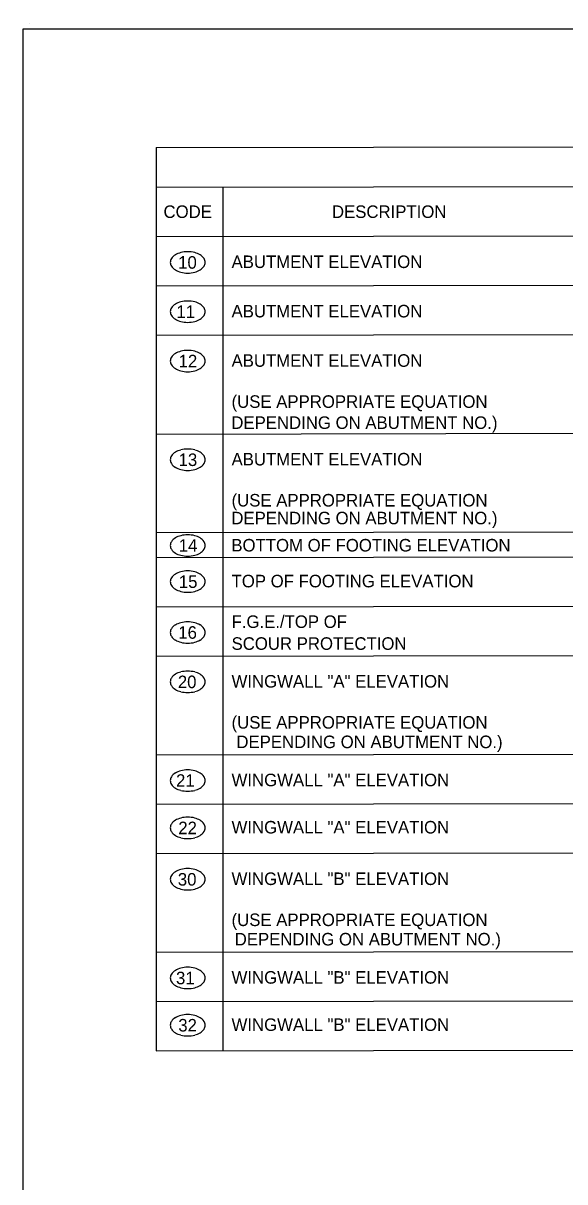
# Model space of a CAD drawing. Extents: x 179 to 454, y -271 to 54.
# Drawn here: x 396.51 to 401.32, y -76.97 to -66.7 of the extents above; entities that cross this region are included whole.
import ezdxf

# ---------------------------------------------------------------- set-up
doc = ezdxf.new("R2010")
doc.units = 0
for name, color, linetype in [('Level 1', 7, 'Continuous'), ('Level 2', 7, 'Continuous'), ('Level 3', 7, 'Continuous'), ('Level 9', 7, 'Continuous')]:
    doc.layers.add(name, color=color, linetype=linetype)

msp = doc.modelspace()

# ---------------------------------------------------------------- linework, layer by layer
at = {"layer": 'Level 1'}
msp.add_lwpolyline([(428.013, -87.25), (396.513, -87.25), (396.513, -66.75), (428.013, -66.75), (428.013, -87.25)], dxfattribs=at)
at = {"layer": 'Level 2'}
msp.add_line((396.566, -66.698), (396.566, -66.698), dxfattribs=at)
at = {"layer": 'Level 3'}
for centre, radius, start, end in [((397.954, -68.9), 0.172, 104.2049, 121.4296), ((397.974, -68.978), 0.253, 90, 104.2049), ((397.974, -68.978), 0.253, 75.7951, 90), ((397.994, -68.9), 0.172, 58.5704, 75.7951), ((397.879, -68.82), 0.0597, 145.8704, 180), ((397.879, -68.82), 0.0597, 180, 214.1296), ((397.924, -68.851), 0.115, 121.4296, 145.8704), ((398.024, -68.851), 0.115, 34.1296, 58.5704), ((398.069, -68.82), 0.0597, 0, 34.1296), ((398.069, -68.82), 0.0597, 325.8704, 0), ((397.924, -68.789), 0.115, 214.1296, 238.5704), ((397.954, -68.74), 0.172, 238.5704, 255.7951), ((397.974, -68.662), 0.253, 255.7951, 270), ((397.974, -68.662), 0.253, 270, 284.2049), ((397.994, -68.74), 0.172, 284.2049, 301.4296), ((398.024, -68.789), 0.115, 301.4296, 325.8704), ((397.879, -69.257), 0.0597, 145.8704, 180), ((397.879, -69.257), 0.0597, 180, 214.1296), ((397.924, -69.288), 0.115, 121.4296, 145.8704), ((397.954, -69.337), 0.172, 104.2049, 121.4296), ((397.974, -69.416), 0.253, 90, 104.2049), ((397.974, -69.416), 0.253, 75.7951, 90), ((397.994, -69.337), 0.172, 58.5704, 75.7951), ((398.024, -69.288), 0.115, 34.1296, 58.5704), ((398.069, -69.257), 0.0597, 0, 34.1296), ((398.069, -69.257), 0.0597, 325.8704, 0), ((397.924, -69.226), 0.115, 214.1296, 238.5704), ((397.954, -69.177), 0.172, 238.5704, 255.7951), ((397.974, -69.099), 0.253, 255.7951, 270), ((397.974, -69.099), 0.253, 270, 284.2049), ((397.994, -69.177), 0.172, 284.2049, 301.4296), ((398.024, -69.226), 0.115, 301.4296, 325.8704), ((397.879, -69.695), 0.0597, 145.8704, 180), ((397.924, -69.726), 0.115, 121.4296, 145.8704), ((397.954, -69.775), 0.172, 104.2049, 121.4296), ((397.974, -69.853), 0.253, 90, 104.2049), ((397.974, -69.853), 0.253, 75.7951, 90), ((397.994, -69.775), 0.172, 58.5704, 75.7951), ((398.024, -69.726), 0.115, 34.1296, 58.5704), ((398.069, -69.695), 0.0597, 0, 34.1296), ((397.879, -69.695), 0.0597, 180, 214.1296), ((397.924, -69.664), 0.115, 214.1296, 238.5704), ((397.954, -69.615), 0.172, 238.5704, 255.7951), ((397.994, -69.615), 0.172, 284.2049, 301.4296), ((398.024, -69.664), 0.115, 301.4296, 325.8704), ((398.069, -69.695), 0.0597, 325.8704, 0), ((397.974, -69.537), 0.253, 255.7951, 270), ((397.974, -69.537), 0.253, 270, 284.2049), ((397.954, -70.651), 0.172, 104.2049, 121.4296), ((397.974, -70.729), 0.253, 90, 104.2049), ((397.974, -70.729), 0.253, 75.7951, 90), ((397.994, -70.651), 0.172, 58.5704, 75.7951), ((397.879, -70.57), 0.0597, 145.8704, 180), ((397.879, -70.57), 0.0597, 180, 214.1296), ((397.924, -70.601), 0.115, 121.4296, 145.8704), ((398.024, -70.601), 0.115, 34.1296, 58.5704), ((398.069, -70.57), 0.0597, 0, 34.1296), ((398.069, -70.57), 0.0597, 325.8704, 0), ((397.924, -70.54), 0.115, 214.1296, 238.5704), ((397.954, -70.49), 0.172, 238.5704, 255.7951), ((397.974, -70.412), 0.253, 255.7951, 270), ((397.974, -70.412), 0.253, 270, 284.2049), ((397.994, -70.49), 0.172, 284.2049, 301.4296), ((398.024, -70.54), 0.115, 301.4296, 325.8704), ((397.879, -71.331), 0.0597, 145.8704, 180), ((397.924, -71.362), 0.115, 121.4296, 145.8704), ((397.954, -71.411), 0.172, 104.2049, 121.4296), ((397.974, -71.489), 0.253, 90, 104.2049), ((397.974, -71.489), 0.253, 75.7951, 90), ((397.994, -71.411), 0.172, 58.5704, 75.7951), ((398.024, -71.362), 0.115, 34.1296, 58.5704), ((398.069, -71.331), 0.0597, 0, 34.1296), ((397.879, -71.331), 0.0597, 180, 214.1296), ((397.924, -71.3), 0.115, 214.1296, 238.5704), ((397.954, -71.251), 0.172, 238.5704, 255.7951), ((397.994, -71.251), 0.172, 284.2049, 301.4296), ((398.024, -71.3), 0.115, 301.4296, 325.8704), ((398.069, -71.331), 0.0597, 325.8704, 0), ((397.974, -71.172), 0.253, 255.7951, 270), ((397.974, -71.172), 0.253, 270, 284.2049), ((397.879, -71.651), 0.0597, 145.8704, 180), ((397.924, -71.682), 0.115, 121.4296, 145.8704), ((397.954, -71.731), 0.172, 104.2049, 121.4296), ((397.974, -71.809), 0.253, 90, 104.2049), ((397.974, -71.809), 0.253, 75.7951, 90), ((397.994, -71.731), 0.172, 58.5704, 75.7951), ((398.024, -71.682), 0.115, 34.1296, 58.5704), ((398.069, -71.651), 0.0597, 0, 34.1296), ((397.879, -71.651), 0.0597, 180, 214.1296), ((397.924, -71.62), 0.115, 214.1296, 238.5704), ((397.954, -71.571), 0.172, 238.5704, 255.7951), ((397.994, -71.571), 0.172, 284.2049, 301.4296), ((398.024, -71.62), 0.115, 301.4296, 325.8704), ((398.069, -71.651), 0.0597, 325.8704, 0), ((397.974, -71.493), 0.253, 255.7951, 270), ((397.974, -71.493), 0.253, 270, 284.2049), ((397.954, -72.183), 0.172, 104.2049, 121.4296), ((397.974, -72.261), 0.253, 90, 104.2049), ((397.974, -72.261), 0.253, 75.7951, 90), ((397.994, -72.183), 0.172, 58.5704, 75.7951), ((397.879, -72.102), 0.0597, 145.8704, 180), ((397.879, -72.102), 0.0597, 180, 214.1296), ((397.924, -72.133), 0.115, 121.4296, 145.8704), ((398.024, -72.133), 0.115, 34.1296, 58.5704), ((398.069, -72.102), 0.0597, 0, 34.1296), ((398.069, -72.102), 0.0597, 325.8704, 0), ((397.924, -72.072), 0.115, 214.1296, 238.5704), ((397.954, -72.022), 0.172, 238.5704, 255.7951), ((397.974, -71.944), 0.253, 255.7951, 270), ((397.974, -71.944), 0.253, 270, 284.2049), ((397.994, -72.022), 0.172, 284.2049, 301.4296), ((398.024, -72.072), 0.115, 301.4296, 325.8704), ((397.879, -72.54), 0.0597, 145.8704, 180), ((397.879, -72.54), 0.0597, 180, 214.1296), ((397.924, -72.571), 0.115, 121.4296, 145.8704), ((397.954, -72.62), 0.172, 104.2049, 121.4296), ((397.974, -72.698), 0.253, 90, 104.2049), ((397.974, -72.698), 0.253, 75.7951, 90), ((397.994, -72.62), 0.172, 58.5704, 75.7951), ((398.024, -72.571), 0.115, 34.1296, 58.5704), ((398.069, -72.54), 0.0597, 0, 34.1296), ((398.069, -72.54), 0.0597, 325.8704, 0), ((397.924, -72.509), 0.115, 214.1296, 238.5704), ((397.954, -72.46), 0.172, 238.5704, 255.7951), ((397.974, -72.382), 0.253, 255.7951, 270), ((397.974, -72.382), 0.253, 270, 284.2049), ((397.994, -72.46), 0.172, 284.2049, 301.4296), ((398.024, -72.509), 0.115, 301.4296, 325.8704), ((397.924, -73.446), 0.115, 121.4296, 145.8704), ((397.954, -73.496), 0.172, 104.2049, 121.4296), ((397.974, -73.574), 0.253, 90, 104.2049), ((397.974, -73.574), 0.253, 75.7951, 90), ((397.994, -73.496), 0.172, 58.5704, 75.7951), ((398.024, -73.446), 0.115, 34.1296, 58.5704), ((397.879, -73.416), 0.0597, 145.8704, 180), ((397.879, -73.416), 0.0597, 180, 214.1296), ((397.924, -73.385), 0.115, 214.1296, 238.5704), ((398.024, -73.385), 0.115, 301.4296, 325.8704), ((398.069, -73.416), 0.0597, 0, 34.1296), ((398.069, -73.416), 0.0597, 325.8704, 0), ((397.954, -73.335), 0.172, 238.5704, 255.7951), ((397.974, -73.257), 0.253, 255.7951, 270), ((397.974, -73.257), 0.253, 270, 284.2049), ((397.994, -73.335), 0.172, 284.2049, 301.4296), ((397.924, -73.866), 0.115, 121.4296, 145.8704), ((397.954, -73.915), 0.172, 104.2049, 121.4296), ((397.974, -73.993), 0.253, 90, 104.2049), ((397.974, -73.993), 0.253, 75.7951, 90), ((397.994, -73.915), 0.172, 58.5704, 75.7951), ((398.024, -73.866), 0.115, 34.1296, 58.5704), ((397.879, -73.835), 0.0597, 145.8704, 180), ((397.879, -73.835), 0.0597, 180, 214.1296), ((397.924, -73.804), 0.115, 214.1296, 238.5704), ((398.024, -73.804), 0.115, 301.4296, 325.8704), ((398.069, -73.835), 0.0597, 0, 34.1296), ((398.069, -73.835), 0.0597, 325.8704, 0), ((397.954, -73.755), 0.172, 238.5704, 255.7951), ((397.974, -73.677), 0.253, 255.7951, 270), ((397.974, -73.677), 0.253, 270, 284.2049), ((397.994, -73.755), 0.172, 284.2049, 301.4296), ((397.879, -74.291), 0.0597, 145.8704, 180), ((397.879, -74.291), 0.0597, 180, 214.1296), ((397.924, -74.322), 0.115, 121.4296, 145.8704), ((397.954, -74.371), 0.172, 104.2049, 121.4296), ((397.974, -74.449), 0.253, 90, 104.2049), ((397.974, -74.449), 0.253, 75.7951, 90), ((397.994, -74.371), 0.172, 58.5704, 75.7951), ((398.024, -74.322), 0.115, 34.1296, 58.5704), ((398.069, -74.291), 0.0597, 0, 34.1296), ((398.069, -74.291), 0.0597, 325.8704, 0), ((397.924, -74.26), 0.115, 214.1296, 238.5704), ((397.954, -74.211), 0.172, 238.5704, 255.7951), ((397.974, -74.133), 0.253, 255.7951, 270), ((397.974, -74.133), 0.253, 270, 284.2049), ((397.994, -74.211), 0.172, 284.2049, 301.4296), ((398.024, -74.26), 0.115, 301.4296, 325.8704), ((397.924, -75.197), 0.115, 121.4296, 145.8704), ((397.954, -75.246), 0.172, 104.2049, 121.4296), ((397.974, -75.324), 0.253, 90, 104.2049), ((397.974, -75.324), 0.253, 75.7951, 90), ((397.994, -75.246), 0.172, 58.5704, 75.7951), ((398.024, -75.197), 0.115, 34.1296, 58.5704), ((397.879, -75.166), 0.0597, 145.8704, 180), ((397.879, -75.166), 0.0597, 180, 214.1296), ((397.924, -75.135), 0.115, 214.1296, 238.5704), ((398.024, -75.135), 0.115, 301.4296, 325.8704), ((398.069, -75.166), 0.0597, 0, 34.1296), ((398.069, -75.166), 0.0597, 325.8704, 0), ((397.954, -75.086), 0.172, 238.5704, 255.7951), ((397.974, -75.008), 0.253, 255.7951, 270), ((397.974, -75.008), 0.253, 270, 284.2049), ((397.994, -75.086), 0.172, 284.2049, 301.4296), ((397.924, -75.616), 0.115, 121.4296, 145.8704), ((397.954, -75.666), 0.172, 104.2049, 121.4296), ((397.974, -75.744), 0.253, 90, 104.2049), ((397.974, -75.744), 0.253, 75.7951, 90), ((397.994, -75.666), 0.172, 58.5704, 75.7951), ((398.024, -75.616), 0.115, 34.1296, 58.5704), ((397.879, -75.585), 0.0597, 145.8704, 180), ((397.879, -75.585), 0.0597, 180, 214.1296), ((397.924, -75.555), 0.115, 214.1296, 238.5704), ((398.024, -75.555), 0.115, 301.4296, 325.8704), ((398.069, -75.585), 0.0597, 0, 34.1296), ((398.069, -75.585), 0.0597, 325.8704, 0), ((397.954, -75.505), 0.172, 238.5704, 255.7951), ((397.974, -75.427), 0.253, 255.7951, 270), ((397.974, -75.427), 0.253, 270, 284.2049), ((397.994, -75.505), 0.172, 284.2049, 301.4296)]:
    msp.add_arc(centre, radius, start, end, dxfattribs=at)
at = {"layer": 'Level 9'}
for p, q in [((397.693, -67.8), (409.911, -67.781)), ((397.693, -67.8), (397.693, -75.813)), ((397.693, -68.153), (409.911, -68.134)), ((398.284, -68.153), (398.284, -75.813)), ((397.693, -68.591), (409.911, -68.572)), ((397.693, -69.029), (409.911, -69.01)), ((397.693, -69.466), (409.911, -69.447)), ((397.693, -70.342), (409.911, -70.323)), ((397.693, -71.217), (409.911, -71.198)), ((397.693, -71.436), (409.911, -71.417)), ((397.693, -71.874), (409.911, -71.855)), ((397.693, -72.312), (409.911, -72.292)), ((397.693, -73.187), (409.911, -73.168)), ((397.693, -73.625), (409.911, -73.605)), ((397.693, -74.062), (409.911, -74.043)), ((397.693, -74.938), (409.911, -74.919)), ((397.693, -75.376), (409.911, -75.356)), ((397.693, -75.813), (409.911, -75.794))]:
    msp.add_line(p, q, dxfattribs=at)

# ---------------------------------------------------------------- texts
at = {"layer": 'Level 3'}
for s, height, p in [('CODE', 0.1112, (397.759, -68.426)), ('DESCRIPTION', 0.11118, (399.254, -68.426)), ('10', 0.1112, (397.889, -68.876)), ('ABUTMENT ELEVATION', 0.11118, (398.363, -68.87)), ('11', 0.1112, (397.873, -69.313)), ('ABUTMENT ELEVATION', 0.11118, (398.363, -69.308)), ('12', 0.1112, (397.893, -69.751)), ('ABUTMENT ELEVATION', 0.11118, (398.363, -69.746)), ('(USE APPROPRIATE EQUATION', 0.11118, (398.363, -70.11)), ('DEPENDING ON ABUTMENT NO.)', 0.11118, (398.361, -70.297)), ('13', 0.1112, (397.893, -70.626)), ('ABUTMENT ELEVATION', 0.11118, (398.363, -70.621)), ('(USE APPROPRIATE EQUATION', 0.11118, (398.363, -70.985)), ('DEPENDING ON ABUTMENT NO.)', 0.11118, (398.361, -71.143)), ('14', 0.1112, (397.894, -71.387)), ('BOTTOM OF FOOTING ELEVATION', 0.11118, (398.361, -71.384)), ('15', 0.1112, (397.895, -71.707)), ('TOP OF FOOTING ELEVATION', 0.11118, (398.363, -71.702)), ('F.G.E./TOP OF', 0.11117, (398.363, -72.062)), ('16', 0.1112, (397.89, -72.158)), ('SCOUR PROTECTION', 0.11117, (398.363, -72.256)), ('20', 0.1112, (397.886, -72.596)), ('WINGWALL "A" ELEVATION', 0.11118, (398.363, -72.591)), ('(USE APPROPRIATE EQUATION', 0.11118, (398.363, -72.955)), ('DEPENDING ON ABUTMENT NO.)', 0.11118, (398.406, -73.128)), ('21', 0.1112, (397.87, -73.471)), ('WINGWALL "A" ELEVATION', 0.11118, (398.363, -73.466)), ('22', 0.1112, (397.89, -73.891)), ('WINGWALL "A" ELEVATION', 0.11118, (398.363, -73.885)), ('30', 0.1112, (397.886, -74.347)), ('WINGWALL "B" ELEVATION', 0.11118, (398.363, -74.342)), ('(USE APPROPRIATE EQUATION', 0.11118, (398.363, -74.706)), ('DEPENDING ON ABUTMENT NO.)', 0.11118, (398.391, -74.878)), ('31', 0.1112, (397.87, -75.222)), ('WINGWALL "B" ELEVATION', 0.11118, (398.363, -75.217)), ('WINGWALL "B" ELEVATION', 0.11118, (398.363, -75.636)), ('32', 0.1112, (397.89, -75.641))]:
    msp.add_text(s, height=height, dxfattribs=at).set_placement(p)

doc.saveas('drawing.dxf')
